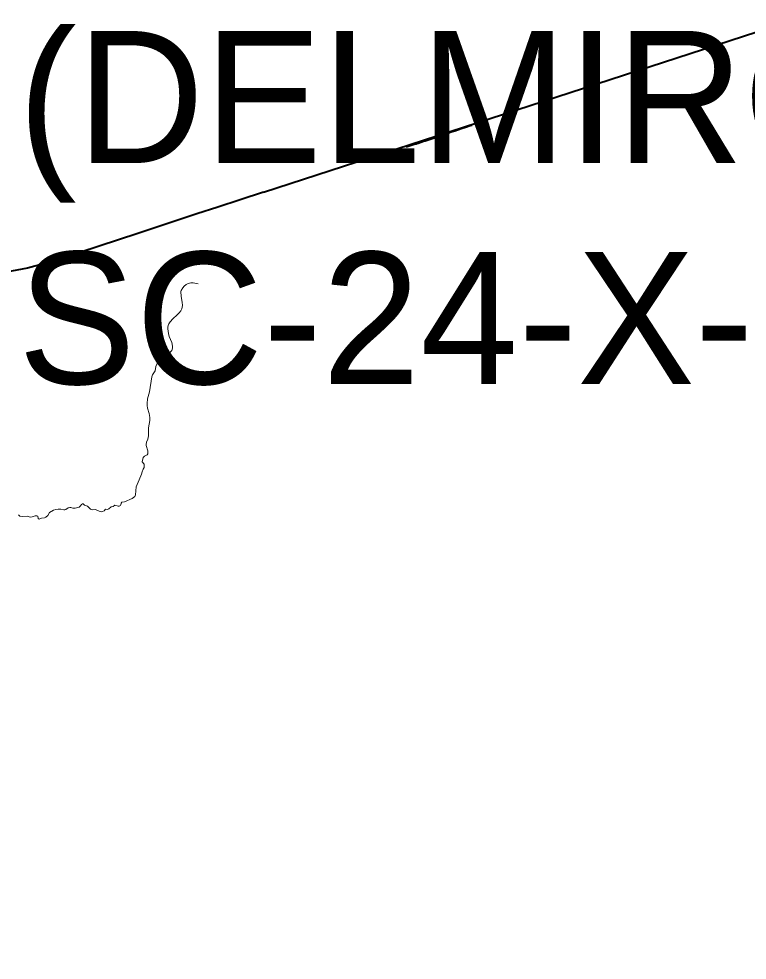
# Model space of a CAD drawing. Extents: x -1643653 to 4543381, y 1624270 to 13878484.
# Drawn here: x 590040 to 592799, y 8912077 to 8915641 of the extents above; entities that cross this region are included whole.
import ezdxf

# ---------------------------------------------------------------- set-up
doc = ezdxf.new("R2010")
doc.units = 0
doc.header["$LTSCALE"] = 160
doc.layers.add('6', color=7, linetype='Continuous', lineweight=13)
doc.layers.add('60', color=7, linetype='Continuous', lineweight=13)

msp = doc.modelspace()

# ---------------------------------------------------------------- linework, layer by layer
at = {"layer": '6', "lineweight": 40}
msp.add_line((590967.2, 8914985.2), (596244.3, 8916699.1), dxfattribs=at)
for points in [[(591756.4, 8915237.8), (591750.2, 8915235.8), (591732.6, 8915229.7), (591719.4, 8915225.6), (591705.6, 8915220.8), (591702.1, 8915219.9), (591692, 8915216.2), (591681.8, 8915212.9), (591667.8, 8915207.9), (591654.5, 8915203.8), (591640.5, 8915198.8), (591602.5, 8915186.3)], [(591602.5, 8915186.3), (591594.7, 8915183.7), (591591, 8915182.3), (591586.6, 8915181), (591579.2, 8915178.2), (591573.2, 8915176.8), (591553.1, 8915169.9), (591550.7, 8915169.5), (591545, 8915167.4), (591538, 8915165.5), (591507.1, 8915154.8)], [(590967.2, 8914985.2), (590878.4, 8914955.6), (590794.3, 8914928.8), (590714.1, 8914902.8), (590638.7, 8914877.7), (590563.6, 8914852.3), (590490.5, 8914828.4), (590417.3, 8914804.2), (590344.2, 8914780.3), (590271, 8914756.5), (590202.2, 8914734.8), (590164.9, 8914722.1), (590133.8, 8914713.2), (590073.3, 8914697.5), (590013.2, 8914685.6), (589955.9, 8914674.1), (589907.1, 8914664.4), (589864, 8914655.5), (589824, 8914648.4), (589785.5, 8914641.2), (589761.6, 8914635.9), (589721.8, 8914628.2)]]:
    msp.add_lwpolyline(points, dxfattribs=at)
at = {"layer": '6'}
for points in [[(590719.7, 8914637.8), (590700.5, 8914641.4), (590692.4, 8914641.6), (590686.3, 8914640.6), (590679.6, 8914638.4), (590674.1, 8914635.2), (590666.8, 8914628.9), (590661.3, 8914622.9), (590655.1, 8914612.1), (590654.1, 8914608.5), (590654.6, 8914590.3), (590658.4, 8914568.6), (590659.6, 8914555.4), (590657.3, 8914543.8), (590653.3, 8914535.8), (590648.1, 8914528.2), (590640.6, 8914519.9), (590624, 8914505.1), (590613.4, 8914493.4), (590608.9, 8914486.8), (590606.1, 8914480.2), (590604.5, 8914473.6), (590604.1, 8914467.6), (590606.6, 8914449.2), (590609.6, 8914438.8), (590619.3, 8914415.3), (590622.3, 8914401.9), (590622.1, 8914393.7), (590619.3, 8914385.9), (590608.9, 8914372.7), (590607, 8914367.2), (590603.4, 8914351.2), (590600.9, 8914346.2), (590596, 8914340), (590592.5, 8914337.8), (590586.9, 8914336.8), (590573.8, 8914338.9), (590569.8, 8914339.1), (590563, 8914333.9), (590559.7, 8914324.9), (590556.6, 8914308.9), (590546.8, 8914293), (590544.1, 8914286.2), (590534.6, 8914229.5), (590528.2, 8914201.8), (590525.9, 8914184.4), (590526.1, 8914177.2), (590527.7, 8914167), (590534.2, 8914146.4), (590536.8, 8914131.2), (590536.2, 8914120.7), (590531.9, 8914093.1), (590531.7, 8914062.4), (590529.1, 8914050), (590524.3, 8914037.8), (590522.6, 8914029), (590522.8, 8914025.6), (590528.6, 8914004.9), (590528.5, 8913994.1), (590526.7, 8913990.1), (590516.3, 8913984.9), (590511.6, 8913979.9), (590507.9, 8913963.7), (590515.6, 8913954.4), (590515.6, 8913942.3)], [(590515.6, 8913942.3), (590510.8, 8913936.2), (590507.1, 8913925.3), (590504.7, 8913916.8), (590496.2, 8913895), (590485.2, 8913869.5), (590481.6, 8913839.2), (590479.2, 8913831.9), (590469.8, 8913825.4)], [(590469.8, 8913825.4), (590440.3, 8913812.5), (590430.1, 8913810.7), (590427.7, 8913807.3), (590427.2, 8913800.5), (590424.8, 8913798.1), (590420.4, 8913796.3), (590416.4, 8913796.1), (590403.4, 8913799.7), (590397.7, 8913794.2), (590390.5, 8913793), (590381.4, 8913785.2), (590376.4, 8913783.8), (590368.3, 8913784.8), (590363.2, 8913778.2), (590357.3, 8913775.1), (590354.3, 8913774.9), (590344.9, 8913776.5), (590330.4, 8913782.7), (590318.9, 8913782.3), (590312.2, 8913784.1), (590300.8, 8913796.3), (590289.1, 8913800.1), (590284, 8913804.5), (590281.8, 8913804.9), (590277.4, 8913802.2), (590274.2, 8913796.8), (590268.7, 8913792.2), (590254.1, 8913788.6), (590245.3, 8913788), (590236.7, 8913791), (590233.4, 8913791.2), (590227.8, 8913789.8), (590218.8, 8913783.3), (590214.4, 8913782.1), (590210.6, 8913781.9), (590199.8, 8913784.1), (590188.9, 8913783.9), (590180.8, 8913782.9), (590171.1, 8913780.2), (590156.7, 8913771.6), (590150.1, 8913760.8), (590142.4, 8913753.8), (590137, 8913751.8), (590125.9, 8913750.1), (590117.1, 8913746.9), (590115.3, 8913747.3), (590114, 8913749.3), (590112.2, 8913757.5), (590108.8, 8913758.9), (590102.8, 8913759.3), (590090.9, 8913755.9), (590083.7, 8913754.7), (590073.6, 8913758.1), (590053.9, 8913756.8), (590044.7, 8913758.4), (590041, 8913761), (590039.3, 8913763.4)]]:
    msp.add_lwpolyline(points, dxfattribs=at)
at = {"layer": '60', "lineweight": 25}
msp.add_spline([(814781, 9009175.5), (814787.2, 9009173.4), (814796.9, 9009173.4), (814799.4, 9009172.4), (814805.1, 9009174.5), (814805.6, 9009176.5), (814811.7, 9009179.5), (814811.7, 9009179.5), (814801.5, 9009181), (814790.7, 9009181.5), (814784.1, 9009183.1), (814777.4, 9009185.1), (814778.4, 9009175.5)], degree=3, dxfattribs=at)

# ---------------------------------------------------------------- texts
at = {"layer": '6'}
for s, p in [('(DELMIRO GOUVEIA)', (590036.9, 8915095.5)), ('SC-24-X-C-III', (590036.9, 8914258.4))]:
    msp.add_text(s, height=500, dxfattribs=at).set_placement(p)

doc.saveas('drawing.dxf')
